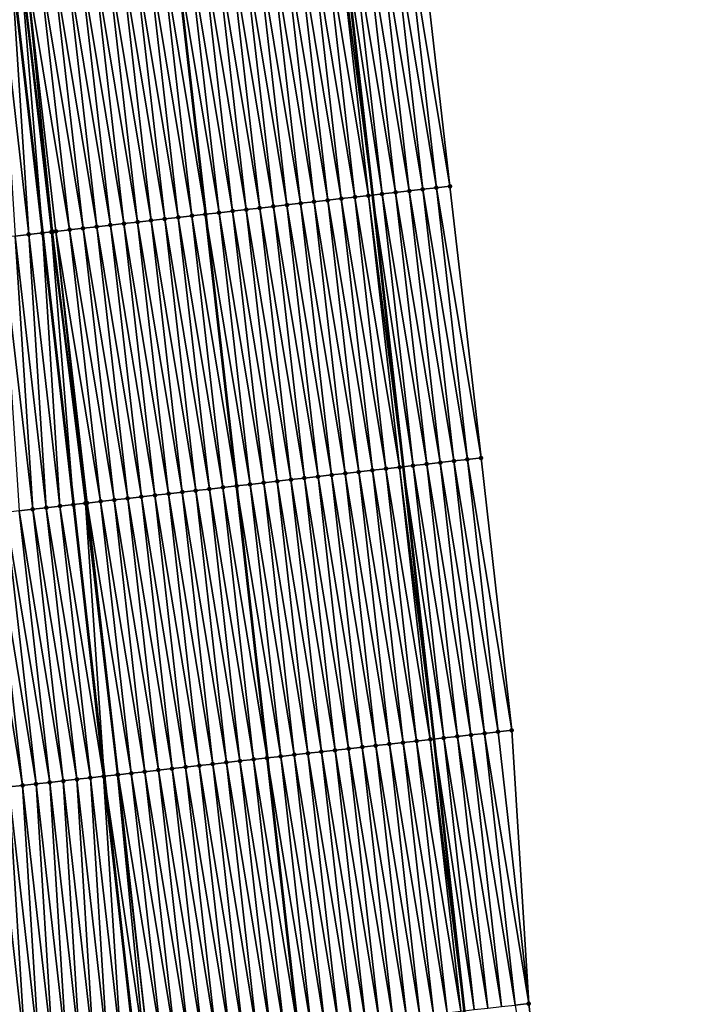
# Model space of a CAD drawing. Header units: feet. Extents: x 2010743 to 2022806, y 818705 to 837694.
# Tile 487 of 531: x 2011293 to 2011341, y 835910 to 835982. Entities that reach past the tile are written whole.
import ezdxf

# ---------------------------------------------------------------- set-up
doc = ezdxf.new("R2010")
doc.units = ezdxf.units.FT
doc.header["$MEASUREMENT"] = 0
for name, color, linetype, lineweight in [('EP_Travel Lane', 172, 'Continuous', 53), ('Road Shots', 141, 'Continuous', 100), ('STRIPING', 60, 'Continuous', 53)]:
    doc.layers.add(name, color=color, linetype=linetype, lineweight=lineweight)
doc.layers.add('I-77-MM17-21_NB-Surface-Border', color=7, linetype='Continuous')
doc.layers.add('I-77-MM17-21_NB-Surface-TIN', color=7, linetype='Continuous')

msp = doc.modelspace()

# ---------------------------------------------------------------- linework, layer by layer
at = {"layer": 'EP_Travel Lane'}
msp.add_polyline3d([(2011306.962, 836069.025, 331.002), (2011309.348, 836049.172, 330.619), (2011311.734, 836029.319, 330.235), (2011314.01, 836009.323, 329.864), (2011316.264, 835989.454, 329.5), (2011318.519, 835969.585, 329.146), (2011320.774, 835949.715, 328.808), (2011323.002, 835929.8, 328.43), (2011325.223, 835909.927, 328.072), (2011327.444, 835890.055, 327.676), (2011329.665, 835870.182, 327.318), (2011331.844, 835850.227, 326.968), (2011334.01, 835830.348, 326.593), (2011336.177, 835810.47, 326.216), (2011338.344, 835790.59, 325.871)], dxfattribs=at)
at = {"layer": 'I-77-MM17-21_NB-Surface-Border', "color": 3, "linetype": 'Continuous', "lineweight": -3}
msp.add_polyline3d([(2011310.586, 836069.462, 330.934), (2011313.965, 836049.728, 330.555), (2011316.351, 836029.874, 330.186), (2011319.641, 836009.968, 329.8), (2011321.913, 835990.101, 329.428), (2011324.186, 835970.234, 329.077), (2011326.458, 835950.367, 328.726), (2011328.701, 835930.442, 328.362), (2011329.942, 835910.459, 328.008), (2011332.176, 835890.588, 327.625), (2011333.417, 835870.604, 327.274), (2011334.603, 835850.529, 326.898), (2011336.769, 835830.651, 326.495), (2011337.942, 835810.663, 326.148), (2011341.103, 835790.892, 325.791)], dxfattribs=at)
at = {"layer": 'I-77-MM17-21_NB-Surface-TIN', "color": 128, "linetype": 'Continuous', "lineweight": -3}
for points in [[(2011321.205, 835969.892, 329.129), (2011318.933, 835989.76, 329.484), (2011317.939, 835989.646, 329.491)], [(2011322.199, 835970.006, 329.11), (2011319.926, 835989.873, 329.471), (2011318.933, 835989.76, 329.484)], [(2011321.205, 835969.892, 329.129), (2011322.199, 835970.006, 329.11), (2011318.933, 835989.76, 329.484)], [(2011323.192, 835970.12, 329.092), (2011320.92, 835989.987, 329.449), (2011319.926, 835989.873, 329.471)], [(2011322.199, 835970.006, 329.11), (2011323.192, 835970.12, 329.092), (2011319.926, 835989.873, 329.471)], [(2011320.92, 835989.987, 329.449), (2011324.186, 835970.234, 329.077), (2011321.913, 835990.101, 329.428)], [(2011323.192, 835970.12, 329.092), (2011324.186, 835970.234, 329.077), (2011320.92, 835989.987, 329.449)], [(2011315.245, 835969.209, 329.214), (2011312.972, 835989.076, 329.558), (2011311.978, 835988.962, 329.572)], [(2011316.238, 835969.323, 329.199), (2011313.965, 835989.19, 329.542), (2011312.972, 835989.076, 329.558)], [(2011315.245, 835969.209, 329.214), (2011316.238, 835969.323, 329.199), (2011312.972, 835989.076, 329.558)], [(2011317.232, 835969.437, 329.181), (2011314.959, 835989.304, 329.527), (2011313.965, 835989.19, 329.542)], [(2011316.238, 835969.323, 329.199), (2011317.232, 835969.437, 329.181), (2011313.965, 835989.19, 329.542)], [(2011318.225, 835969.551, 329.15), (2011315.952, 835989.418, 329.501), (2011314.959, 835989.304, 329.527)], [(2011317.232, 835969.437, 329.181), (2011318.225, 835969.551, 329.15), (2011314.959, 835989.304, 329.527)], [(2011315.952, 835989.418, 329.501), (2011318.519, 835969.585, 329.146), (2011316.264, 835989.454, 329.5)], [(2011318.225, 835969.551, 329.15), (2011318.519, 835969.585, 329.146), (2011315.952, 835989.418, 329.501)], [(2011319.218, 835969.665, 329.137), (2011316.946, 835989.532, 329.497), (2011316.264, 835989.454, 329.5)], [(2011319.218, 835969.665, 329.137), (2011316.264, 835989.454, 329.5), (2011318.519, 835969.585, 329.146)], [(2011320.212, 835969.778, 329.135), (2011317.939, 835989.646, 329.491), (2011316.946, 835989.532, 329.497)], [(2011319.218, 835969.665, 329.137), (2011320.212, 835969.778, 329.135), (2011316.946, 835989.532, 329.497)], [(2011320.212, 835969.778, 329.135), (2011321.205, 835969.892, 329.129), (2011317.939, 835989.646, 329.491)], [(2011308.29, 835968.412, 329.309), (2011306.018, 835988.279, 329.656), (2011305.024, 835988.165, 329.684)], [(2011309.284, 835968.526, 329.291), (2011307.011, 835988.393, 329.64), (2011306.018, 835988.279, 329.656)], [(2011308.29, 835968.412, 329.309), (2011309.284, 835968.526, 329.291), (2011306.018, 835988.279, 329.656)], [(2011310.277, 835968.639, 329.278), (2011308.005, 835988.507, 329.627), (2011307.011, 835988.393, 329.64)], [(2011309.284, 835968.526, 329.291), (2011310.277, 835968.639, 329.278), (2011307.011, 835988.393, 329.64)], [(2011311.271, 835968.753, 329.261), (2011308.998, 835988.621, 329.612), (2011308.005, 835988.507, 329.627)], [(2011310.277, 835968.639, 329.278), (2011311.271, 835968.753, 329.261), (2011308.005, 835988.507, 329.627)], [(2011312.264, 835968.867, 329.248), (2011309.991, 835988.735, 329.595), (2011308.998, 835988.621, 329.612)], [(2011311.271, 835968.753, 329.261), (2011312.264, 835968.867, 329.248), (2011308.998, 835988.621, 329.612)], [(2011313.258, 835968.981, 329.235), (2011310.985, 835988.849, 329.584), (2011309.991, 835988.735, 329.595)], [(2011312.264, 835968.867, 329.248), (2011313.258, 835968.981, 329.235), (2011309.991, 835988.735, 329.595)], [(2011314.251, 835969.095, 329.225), (2011311.978, 835988.962, 329.572), (2011310.985, 835988.849, 329.584)], [(2011313.258, 835968.981, 329.235), (2011314.251, 835969.095, 329.225), (2011310.985, 835988.849, 329.584)], [(2011314.251, 835969.095, 329.225), (2011315.245, 835969.209, 329.214), (2011311.978, 835988.962, 329.572)], [(2011302.329, 835967.728, 329.411), (2011300.057, 835987.595, 329.755), (2011299.063, 835987.481, 329.773)], [(2011303.323, 835967.842, 329.393), (2011301.05, 835987.709, 329.74), (2011300.057, 835987.595, 329.755)], [(2011302.329, 835967.728, 329.411), (2011303.323, 835967.842, 329.393), (2011300.057, 835987.595, 329.755)], [(2011304.316, 835967.956, 329.379), (2011302.044, 835987.823, 329.726), (2011301.05, 835987.709, 329.74)], [(2011303.323, 835967.842, 329.393), (2011304.316, 835967.956, 329.379), (2011301.05, 835987.709, 329.74)], [(2011305.31, 835968.07, 329.365), (2011303.037, 835987.937, 329.713), (2011302.044, 835987.823, 329.726)], [(2011304.316, 835967.956, 329.379), (2011305.31, 835968.07, 329.365), (2011302.044, 835987.823, 329.726)], [(2011306.303, 835968.183, 329.35), (2011304.031, 835988.051, 329.693), (2011303.037, 835987.937, 329.713)], [(2011305.31, 835968.07, 329.365), (2011306.303, 835968.183, 329.35), (2011303.037, 835987.937, 329.713)], [(2011304.031, 835988.051, 329.693), (2011306.305, 835968.184, 329.35), (2011304.033, 835988.051, 329.693)], [(2011306.303, 835968.183, 329.35), (2011306.305, 835968.184, 329.35), (2011304.031, 835988.051, 329.693)], [(2011307.297, 835968.297, 329.331), (2011305.024, 835988.165, 329.684), (2011304.033, 835988.051, 329.693)], [(2011307.297, 835968.297, 329.331), (2011304.033, 835988.051, 329.693), (2011306.305, 835968.184, 329.35)], [(2011307.297, 835968.297, 329.331), (2011308.29, 835968.412, 329.309), (2011305.024, 835988.165, 329.684)], [(2011296.368, 835967.044, 329.512), (2011294.096, 835986.911, 329.867), (2011293.102, 835986.797, 329.884)], [(2011297.362, 835967.158, 329.492), (2011295.089, 835987.025, 329.846), (2011294.096, 835986.911, 329.867)], [(2011296.368, 835967.044, 329.512), (2011297.362, 835967.158, 329.492), (2011294.096, 835986.911, 329.867)], [(2011298.355, 835967.272, 329.474), (2011296.083, 835987.139, 329.828), (2011295.089, 835987.025, 329.846)], [(2011297.362, 835967.158, 329.492), (2011298.355, 835967.272, 329.474), (2011295.089, 835987.025, 329.846)], [(2011299.349, 835967.386, 329.458), (2011297.076, 835987.253, 329.809), (2011296.083, 835987.139, 329.828)], [(2011298.355, 835967.272, 329.474), (2011299.349, 835967.386, 329.458), (2011296.083, 835987.139, 329.828)], [(2011300.342, 835967.5, 329.444), (2011298.07, 835987.367, 329.792), (2011297.076, 835987.253, 329.809)], [(2011299.349, 835967.386, 329.458), (2011300.342, 835967.5, 329.444), (2011297.076, 835987.253, 329.809)], [(2011301.336, 835967.614, 329.426), (2011299.063, 835987.481, 329.773), (2011298.07, 835987.367, 329.792)], [(2011300.342, 835967.5, 329.444), (2011301.336, 835967.614, 329.426), (2011298.07, 835987.367, 329.792)], [(2011301.336, 835967.614, 329.426), (2011302.329, 835967.728, 329.411), (2011299.063, 835987.481, 329.773)], [(2011293.388, 835966.703, 329.518), (2011292.109, 835986.684, 329.883), (2011291.115, 835986.57, 329.871)], [(2011292.394, 835966.59, 329.501), (2011293.388, 835966.703, 329.518), (2011291.115, 835986.57, 329.871)], [(2011292.761, 835986.758, 329.887), (2011292.109, 835986.684, 329.883), (2011294.381, 835966.816, 329.533)], [(2011293.388, 835966.703, 329.518), (2011294.381, 835966.816, 329.533), (2011292.109, 835986.684, 329.883)], [(2011295.043, 835966.892, 329.534), (2011292.811, 835986.764, 329.887), (2011292.761, 835986.758, 329.887)], [(2011295.043, 835966.892, 329.534), (2011292.761, 835986.758, 329.887), (2011294.381, 835966.816, 329.533)], [(2011295.127, 835966.902, 329.534), (2011293.102, 835986.797, 329.884), (2011292.811, 835986.764, 329.887)], [(2011295.043, 835966.892, 329.534), (2011295.127, 835966.902, 329.534), (2011292.811, 835986.764, 329.887)], [(2011295.127, 835966.902, 329.534), (2011295.375, 835966.93, 329.532), (2011293.102, 835986.797, 329.884)], [(2011295.375, 835966.93, 329.532), (2011296.368, 835967.044, 329.512), (2011293.102, 835986.797, 329.884)], [(2011318.225, 835969.551, 329.15), (2011320.774, 835949.715, 328.808), (2011318.519, 835969.585, 329.146)], [(2011321.491, 835949.797, 328.804), (2011319.218, 835969.665, 329.137), (2011318.519, 835969.585, 329.146)], [(2011321.491, 835949.797, 328.804), (2011318.519, 835969.585, 329.146), (2011320.774, 835949.715, 328.808)], [(2011322.485, 835949.911, 328.801), (2011320.212, 835969.778, 329.135), (2011319.218, 835969.665, 329.137)], [(2011321.491, 835949.797, 328.804), (2011322.485, 835949.911, 328.801), (2011319.218, 835969.665, 329.137)], [(2011323.478, 835950.025, 328.783), (2011321.205, 835969.892, 329.129), (2011320.212, 835969.778, 329.135)], [(2011322.485, 835949.911, 328.801), (2011323.478, 835950.025, 328.783), (2011320.212, 835969.778, 329.135)], [(2011324.472, 835950.139, 328.765), (2011322.199, 835970.006, 329.11), (2011321.205, 835969.892, 329.129)], [(2011323.478, 835950.025, 328.783), (2011324.472, 835950.139, 328.765), (2011321.205, 835969.892, 329.129)], [(2011325.465, 835950.253, 328.746), (2011323.192, 835970.12, 329.092), (2011322.199, 835970.006, 329.11)], [(2011324.472, 835950.139, 328.765), (2011325.465, 835950.253, 328.746), (2011322.199, 835970.006, 329.11)], [(2011326.458, 835950.367, 328.726), (2011324.186, 835970.234, 329.077), (2011323.192, 835970.12, 329.092)], [(2011325.465, 835950.253, 328.746), (2011326.458, 835950.367, 328.726), (2011323.192, 835970.12, 329.092)], [(2011314.537, 835949, 328.912), (2011312.264, 835968.867, 329.248), (2011311.271, 835968.753, 329.261)], [(2011315.53, 835949.113, 328.899), (2011313.258, 835968.981, 329.235), (2011312.264, 835968.867, 329.248)], [(2011314.537, 835949, 328.912), (2011315.53, 835949.113, 328.899), (2011312.264, 835968.867, 329.248)], [(2011316.524, 835949.227, 328.887), (2011314.251, 835969.095, 329.225), (2011313.258, 835968.981, 329.235)], [(2011315.53, 835949.113, 328.899), (2011316.524, 835949.227, 328.887), (2011313.258, 835968.981, 329.235)], [(2011317.517, 835949.341, 328.874), (2011315.245, 835969.209, 329.214), (2011314.251, 835969.095, 329.225)], [(2011316.524, 835949.227, 328.887), (2011317.517, 835949.341, 328.874), (2011314.251, 835969.095, 329.225)], [(2011318.511, 835949.455, 328.858), (2011316.238, 835969.323, 329.199), (2011315.245, 835969.209, 329.214)], [(2011317.517, 835949.341, 328.874), (2011318.511, 835949.455, 328.858), (2011315.245, 835969.209, 329.214)], [(2011319.504, 835949.569, 328.84), (2011317.232, 835969.437, 329.181), (2011316.238, 835969.323, 329.199)], [(2011318.511, 835949.455, 328.858), (2011319.504, 835949.569, 328.84), (2011316.238, 835969.323, 329.199)], [(2011320.498, 835949.683, 328.81), (2011318.225, 835969.551, 329.15), (2011317.232, 835969.437, 329.181)], [(2011319.504, 835949.569, 328.84), (2011320.498, 835949.683, 328.81), (2011317.232, 835969.437, 329.181)], [(2011320.498, 835949.683, 328.81), (2011320.774, 835949.715, 328.808), (2011318.225, 835969.551, 329.15)], [(2011308.576, 835948.315, 329.039), (2011306.303, 835968.183, 329.35), (2011305.31, 835968.07, 329.365)], [(2011306.303, 835968.183, 329.35), (2011308.578, 835948.316, 329.039), (2011306.305, 835968.184, 329.35)], [(2011308.576, 835948.315, 329.039), (2011308.578, 835948.316, 329.039), (2011306.303, 835968.183, 329.35)], [(2011309.569, 835948.429, 329.014), (2011307.297, 835968.297, 329.331), (2011306.305, 835968.184, 329.35)], [(2011309.569, 835948.429, 329.014), (2011306.305, 835968.184, 329.35), (2011308.578, 835948.316, 329.039)], [(2011310.563, 835948.544, 328.984), (2011308.29, 835968.412, 329.309), (2011307.297, 835968.297, 329.331)], [(2011309.569, 835948.429, 329.014), (2011310.563, 835948.544, 328.984), (2011307.297, 835968.297, 329.331)], [(2011311.556, 835948.658, 328.963), (2011309.284, 835968.526, 329.291), (2011308.29, 835968.412, 329.309)], [(2011310.563, 835948.544, 328.984), (2011311.556, 835948.658, 328.963), (2011308.29, 835968.412, 329.309)], [(2011312.55, 835948.772, 328.944), (2011310.277, 835968.639, 329.278), (2011309.284, 835968.526, 329.291)], [(2011311.556, 835948.658, 328.963), (2011312.55, 835948.772, 328.944), (2011309.284, 835968.526, 329.291)], [(2011313.543, 835948.886, 328.926), (2011311.271, 835968.753, 329.261), (2011310.277, 835968.639, 329.278)], [(2011312.55, 835948.772, 328.944), (2011313.543, 835948.886, 328.926), (2011310.277, 835968.639, 329.278)], [(2011313.543, 835948.886, 328.926), (2011314.537, 835949, 328.912), (2011311.271, 835968.753, 329.261)], [(2011302.615, 835947.632, 329.13), (2011300.342, 835967.5, 329.444), (2011299.349, 835967.386, 329.458)], [(2011303.608, 835947.746, 329.114), (2011301.336, 835967.614, 329.426), (2011300.342, 835967.5, 329.444)], [(2011302.615, 835947.632, 329.13), (2011303.608, 835947.746, 329.114), (2011300.342, 835967.5, 329.444)], [(2011304.602, 835947.86, 329.099), (2011302.329, 835967.728, 329.411), (2011301.336, 835967.614, 329.426)], [(2011303.608, 835947.746, 329.114), (2011304.602, 835947.86, 329.099), (2011301.336, 835967.614, 329.426)], [(2011305.595, 835947.974, 329.082), (2011303.323, 835967.842, 329.393), (2011302.329, 835967.728, 329.411)], [(2011304.602, 835947.86, 329.099), (2011305.595, 835947.974, 329.082), (2011302.329, 835967.728, 329.411)], [(2011306.589, 835948.088, 329.071), (2011304.316, 835967.956, 329.379), (2011303.323, 835967.842, 329.393)], [(2011305.595, 835947.974, 329.082), (2011306.589, 835948.088, 329.071), (2011303.323, 835967.842, 329.393)], [(2011307.582, 835948.201, 329.057), (2011305.31, 835968.07, 329.365), (2011304.316, 835967.956, 329.379)], [(2011306.589, 835948.088, 329.071), (2011307.582, 835948.201, 329.057), (2011304.316, 835967.956, 329.379)], [(2011307.582, 835948.201, 329.057), (2011308.576, 835948.315, 329.039), (2011305.31, 835968.07, 329.365)], [(2011294.667, 835946.722, 329.165), (2011293.388, 835966.703, 329.518), (2011292.394, 835966.59, 329.501)], [(2011295.66, 835946.835, 329.183), (2011294.381, 835966.816, 329.533), (2011293.388, 835966.703, 329.518)], [(2011294.667, 835946.722, 329.165), (2011295.66, 835946.835, 329.183), (2011293.388, 835966.703, 329.518)], [(2011295.043, 835966.892, 329.534), (2011294.381, 835966.816, 329.533), (2011296.654, 835946.949, 329.196)], [(2011295.66, 835946.835, 329.183), (2011296.654, 835946.949, 329.196), (2011294.381, 835966.816, 329.533)], [(2011297.522, 835947.048, 329.203), (2011295.127, 835966.902, 329.534), (2011295.043, 835966.892, 329.534)], [(2011297.522, 835947.048, 329.203), (2011295.043, 835966.892, 329.534), (2011296.654, 835946.949, 329.196)], [(2011297.522, 835947.048, 329.203), (2011295.375, 835966.93, 329.532), (2011295.127, 835966.902, 329.534)], [(2011298.641, 835947.176, 329.189), (2011296.368, 835967.044, 329.512), (2011295.375, 835966.93, 329.532)], [(2011297.522, 835947.048, 329.203), (2011297.582, 835947.055, 329.202), (2011295.375, 835966.93, 329.532)], [(2011297.582, 835947.055, 329.202), (2011297.647, 835947.062, 329.202), (2011295.375, 835966.93, 329.532)], [(2011297.647, 835947.062, 329.202), (2011298.641, 835947.176, 329.189), (2011295.375, 835966.93, 329.532)], [(2011299.634, 835947.29, 329.172), (2011297.362, 835967.158, 329.492), (2011296.368, 835967.044, 329.512)], [(2011298.641, 835947.176, 329.189), (2011299.634, 835947.29, 329.172), (2011296.368, 835967.044, 329.512)], [(2011300.628, 835947.404, 329.157), (2011298.355, 835967.272, 329.474), (2011297.362, 835967.158, 329.492)], [(2011299.634, 835947.29, 329.172), (2011300.628, 835947.404, 329.157), (2011297.362, 835967.158, 329.492)], [(2011301.621, 835947.518, 329.143), (2011299.349, 835967.386, 329.458), (2011298.355, 835967.272, 329.474)], [(2011300.628, 835947.404, 329.157), (2011301.621, 835947.518, 329.143), (2011298.355, 835967.272, 329.474)], [(2011301.621, 835947.518, 329.143), (2011302.615, 835947.632, 329.13), (2011299.349, 835967.386, 329.458)], [(2011293.673, 835946.609, 329.152), (2011292.394, 835966.59, 329.501), (2011291.401, 835966.476, 329.49)], [(2011292.68, 835946.495, 329.139), (2011293.673, 835946.609, 329.152), (2011291.401, 835966.476, 329.49)], [(2011293.673, 835946.609, 329.152), (2011294.667, 835946.722, 329.165), (2011292.394, 835966.59, 329.501)], [(2011326.714, 835930.218, 328.394), (2011324.472, 835950.139, 328.765), (2011323.478, 835950.025, 328.783)], [(2011327.707, 835930.33, 328.379), (2011325.465, 835950.253, 328.746), (2011324.472, 835950.139, 328.765)], [(2011326.714, 835930.218, 328.394), (2011327.707, 835930.33, 328.379), (2011324.472, 835950.139, 328.765)], [(2011328.701, 835930.442, 328.362), (2011326.458, 835950.367, 328.726), (2011325.465, 835950.253, 328.746)], [(2011327.707, 835930.33, 328.379), (2011328.701, 835930.442, 328.362), (2011325.465, 835950.253, 328.746)], [(2011320.751, 835929.546, 328.491), (2011318.511, 835949.455, 328.858), (2011317.517, 835949.341, 328.874)], [(2011321.745, 835929.658, 328.47), (2011319.504, 835949.569, 328.84), (2011318.511, 835949.455, 328.858)], [(2011320.751, 835929.546, 328.491), (2011321.745, 835929.658, 328.47), (2011318.511, 835949.455, 328.858)], [(2011322.739, 835929.77, 328.433), (2011320.498, 835949.683, 328.81), (2011319.504, 835949.569, 328.84)], [(2011321.745, 835929.658, 328.47), (2011322.739, 835929.77, 328.433), (2011319.504, 835949.569, 328.84)], [(2011320.498, 835949.683, 328.81), (2011323.002, 835929.8, 328.43), (2011320.774, 835949.715, 328.808)], [(2011322.739, 835929.77, 328.433), (2011323.002, 835929.8, 328.43), (2011320.498, 835949.683, 328.81)], [(2011323.732, 835929.882, 328.422), (2011321.491, 835949.797, 328.804), (2011320.774, 835949.715, 328.808)], [(2011323.732, 835929.882, 328.422), (2011320.774, 835949.715, 328.808), (2011323.002, 835929.8, 328.43)], [(2011324.726, 835929.994, 328.418), (2011322.485, 835949.911, 328.801), (2011321.491, 835949.797, 328.804)], [(2011323.732, 835929.882, 328.422), (2011324.726, 835929.994, 328.418), (2011321.491, 835949.797, 328.804)], [(2011325.72, 835930.106, 328.403), (2011323.478, 835950.025, 328.783), (2011322.485, 835949.911, 328.801)], [(2011324.726, 835929.994, 328.418), (2011325.72, 835930.106, 328.403), (2011322.485, 835949.911, 328.801)], [(2011325.72, 835930.106, 328.403), (2011326.714, 835930.218, 328.394), (2011323.478, 835950.025, 328.783)], [(2011314.789, 835928.874, 328.587), (2011312.55, 835948.772, 328.944), (2011311.556, 835948.658, 328.963)], [(2011315.783, 835928.986, 328.569), (2011313.543, 835948.886, 328.926), (2011312.55, 835948.772, 328.944)], [(2011314.789, 835928.874, 328.587), (2011315.783, 835928.986, 328.569), (2011312.55, 835948.772, 328.944)], [(2011316.777, 835929.098, 328.556), (2011314.537, 835949, 328.912), (2011313.543, 835948.886, 328.926)], [(2011315.783, 835928.986, 328.569), (2011316.777, 835929.098, 328.556), (2011313.543, 835948.886, 328.926)], [(2011317.77, 835929.21, 328.54), (2011315.53, 835949.113, 328.899), (2011314.537, 835949, 328.912)], [(2011316.777, 835929.098, 328.556), (2011317.77, 835929.21, 328.54), (2011314.537, 835949, 328.912)], [(2011318.764, 835929.322, 328.527), (2011316.524, 835949.227, 328.887), (2011315.53, 835949.113, 328.899)], [(2011317.77, 835929.21, 328.54), (2011318.764, 835929.322, 328.527), (2011315.53, 835949.113, 328.899)], [(2011319.758, 835929.434, 328.51), (2011317.517, 835949.341, 328.874), (2011316.524, 835949.227, 328.887)], [(2011318.764, 835929.322, 328.527), (2011319.758, 835929.434, 328.51), (2011316.524, 835949.227, 328.887)], [(2011319.758, 835929.434, 328.51), (2011320.751, 835929.546, 328.491), (2011317.517, 835949.341, 328.874)], [(2011307.833, 835928.089, 328.739), (2011305.595, 835947.974, 329.082), (2011304.602, 835947.86, 329.099)], [(2011308.827, 835928.201, 328.721), (2011306.589, 835948.088, 329.071), (2011305.595, 835947.974, 329.082)], [(2011307.833, 835928.089, 328.739), (2011308.827, 835928.201, 328.721), (2011305.595, 835947.974, 329.082)], [(2011309.821, 835928.313, 328.708), (2011307.582, 835948.201, 329.057), (2011306.589, 835948.088, 329.071)], [(2011308.827, 835928.201, 328.721), (2011309.821, 835928.313, 328.708), (2011306.589, 835948.088, 329.071)], [(2011310.814, 835928.425, 328.683), (2011308.576, 835948.315, 329.039), (2011307.582, 835948.201, 329.057)], [(2011309.821, 835928.313, 328.708), (2011310.814, 835928.425, 328.683), (2011307.582, 835948.201, 329.057)], [(2011308.576, 835948.315, 329.039), (2011310.817, 835928.425, 328.683), (2011308.578, 835948.316, 329.039)], [(2011310.814, 835928.425, 328.683), (2011310.817, 835928.425, 328.683), (2011308.576, 835948.315, 329.039)], [(2011311.808, 835928.537, 328.657), (2011309.569, 835948.429, 329.014), (2011308.578, 835948.316, 329.039)], [(2011311.808, 835928.537, 328.657), (2011308.578, 835948.316, 329.039), (2011310.817, 835928.425, 328.683)], [(2011312.802, 835928.65, 328.624), (2011310.563, 835948.544, 328.984), (2011309.569, 835948.429, 329.014)], [(2011311.808, 835928.537, 328.657), (2011312.802, 835928.65, 328.624), (2011309.569, 835948.429, 329.014)], [(2011313.795, 835928.762, 328.605), (2011311.556, 835948.658, 328.963), (2011310.563, 835948.544, 328.984)], [(2011312.802, 835928.65, 328.624), (2011313.795, 835928.762, 328.605), (2011310.563, 835948.544, 328.984)], [(2011313.795, 835928.762, 328.605), (2011314.789, 835928.874, 328.587), (2011311.556, 835948.658, 328.963)], [(2011301.871, 835927.416, 328.846), (2011299.634, 835947.29, 329.172), (2011298.641, 835947.176, 329.189)], [(2011302.865, 835927.528, 328.829), (2011300.628, 835947.404, 329.157), (2011299.634, 835947.29, 329.172)], [(2011301.871, 835927.416, 328.846), (2011302.865, 835927.528, 328.829), (2011299.634, 835947.29, 329.172)], [(2011303.859, 835927.64, 328.813), (2011301.621, 835947.518, 329.143), (2011300.628, 835947.404, 329.157)], [(2011302.865, 835927.528, 328.829), (2011303.859, 835927.64, 328.813), (2011300.628, 835947.404, 329.157)], [(2011304.852, 835927.752, 328.797), (2011302.615, 835947.632, 329.13), (2011301.621, 835947.518, 329.143)], [(2011303.859, 835927.64, 328.813), (2011304.852, 835927.752, 328.797), (2011301.621, 835947.518, 329.143)], [(2011305.846, 835927.865, 328.778), (2011303.608, 835947.746, 329.114), (2011302.615, 835947.632, 329.13)], [(2011304.852, 835927.752, 328.797), (2011305.846, 835927.865, 328.778), (2011302.615, 835947.632, 329.13)], [(2011306.84, 835927.977, 328.759), (2011304.602, 835947.86, 329.099), (2011303.608, 835947.746, 329.114)], [(2011305.846, 835927.865, 328.778), (2011306.84, 835927.977, 328.759), (2011303.608, 835947.746, 329.114)], [(2011306.84, 835927.977, 328.759), (2011307.833, 835928.089, 328.739), (2011304.602, 835947.86, 329.099)], [(2011295.909, 835926.746, 328.841), (2011293.673, 835946.609, 329.152), (2011292.68, 835946.495, 329.139)], [(2011296.902, 835926.857, 328.853), (2011294.667, 835946.722, 329.165), (2011293.673, 835946.609, 329.152)], [(2011295.909, 835926.746, 328.841), (2011296.902, 835926.857, 328.853), (2011293.673, 835946.609, 329.152)], [(2011297.896, 835926.969, 328.868), (2011295.66, 835946.835, 329.183), (2011294.667, 835946.722, 329.165)], [(2011296.902, 835926.857, 328.853), (2011297.896, 835926.969, 328.868), (2011294.667, 835946.722, 329.165)], [(2011298.85, 835927.076, 328.885), (2011296.654, 835946.949, 329.196), (2011295.66, 835946.835, 329.183)], [(2011297.896, 835926.969, 328.868), (2011298.85, 835927.076, 328.885), (2011295.66, 835946.835, 329.183)], [(2011297.522, 835947.048, 329.203), (2011296.654, 835946.949, 329.196), (2011298.89, 835927.08, 328.885)], [(2011298.85, 835927.076, 328.885), (2011298.89, 835927.08, 328.885), (2011296.654, 835946.949, 329.196)], [(2011299.884, 835927.192, 328.884), (2011297.582, 835947.055, 329.202), (2011297.522, 835947.048, 329.203)], [(2011299.884, 835927.192, 328.884), (2011297.522, 835947.048, 329.203), (2011298.89, 835927.08, 328.885)], [(2011299.884, 835927.192, 328.884), (2011297.647, 835947.062, 329.202), (2011297.582, 835947.055, 329.202)], [(2011300.877, 835927.304, 328.868), (2011298.641, 835947.176, 329.189), (2011297.647, 835947.062, 329.202)], [(2011299.884, 835927.192, 328.884), (2011299.919, 835927.196, 328.883), (2011297.647, 835947.062, 329.202)], [(2011299.919, 835927.196, 328.883), (2011300.877, 835927.304, 328.868), (2011297.647, 835947.062, 329.202)], [(2011300.877, 835927.304, 328.868), (2011301.871, 835927.416, 328.846), (2011298.641, 835947.176, 329.189)], [(2011292.927, 835926.411, 328.812), (2011290.693, 835946.268, 329.115), (2011289.699, 835946.155, 329.105)], [(2011291.934, 835926.3, 328.806), (2011292.927, 835926.411, 328.812), (2011289.699, 835946.155, 329.105)], [(2011293.921, 835926.523, 328.821), (2011291.686, 835946.382, 329.129), (2011290.693, 835946.268, 329.115)], [(2011292.927, 835926.411, 328.812), (2011293.921, 835926.523, 328.821), (2011290.693, 835946.268, 329.115)], [(2011294.915, 835926.634, 328.83), (2011292.68, 835946.495, 329.139), (2011291.686, 835946.382, 329.129)], [(2011293.921, 835926.523, 328.821), (2011294.915, 835926.634, 328.83), (2011291.686, 835946.382, 329.129)], [(2011294.915, 835926.634, 328.83), (2011295.909, 835926.746, 328.841), (2011292.68, 835946.495, 329.139)], [(2011326.961, 835910.123, 328.059), (2011324.726, 835929.994, 328.418), (2011323.732, 835929.882, 328.422)], [(2011327.954, 835910.235, 328.044), (2011325.72, 835930.106, 328.403), (2011324.726, 835929.994, 328.418)], [(2011326.961, 835910.123, 328.059), (2011327.954, 835910.235, 328.044), (2011324.726, 835929.994, 328.418)], [(2011328.948, 835910.347, 328.022), (2011326.714, 835930.218, 328.394), (2011325.72, 835930.106, 328.403)], [(2011327.954, 835910.235, 328.044), (2011328.948, 835910.347, 328.022), (2011325.72, 835930.106, 328.403)], [(2011329.942, 835910.459, 328.008), (2011327.707, 835930.33, 328.379), (2011326.714, 835930.218, 328.394)], [(2011328.948, 835910.347, 328.022), (2011329.942, 835910.459, 328.008), (2011326.714, 835930.218, 328.394)], [(2011329.942, 835910.459, 328.008), (2011328.701, 835930.442, 328.362), (2011327.707, 835930.33, 328.379)], [(2011320.998, 835909.451, 328.133), (2011318.764, 835929.322, 328.527), (2011317.77, 835929.21, 328.54)], [(2011321.992, 835909.563, 328.12), (2011319.758, 835929.434, 328.51), (2011318.764, 835929.322, 328.527)], [(2011320.998, 835909.451, 328.133), (2011321.992, 835909.563, 328.12), (2011318.764, 835929.322, 328.527)], [(2011322.986, 835909.675, 328.108), (2011320.751, 835929.546, 328.491), (2011319.758, 835929.434, 328.51)], [(2011321.992, 835909.563, 328.12), (2011322.986, 835909.675, 328.108), (2011319.758, 835929.434, 328.51)], [(2011323.98, 835909.787, 328.097), (2011321.745, 835929.658, 328.47), (2011320.751, 835929.546, 328.491)], [(2011322.986, 835909.675, 328.108), (2011323.98, 835909.787, 328.097), (2011320.751, 835929.546, 328.491)], [(2011324.973, 835909.899, 328.074), (2011322.739, 835929.77, 328.433), (2011321.745, 835929.658, 328.47)], [(2011323.98, 835909.787, 328.097), (2011324.973, 835909.899, 328.074), (2011321.745, 835929.658, 328.47)], [(2011322.739, 835929.77, 328.433), (2011325.223, 835909.927, 328.072), (2011323.002, 835929.8, 328.43)], [(2011324.973, 835909.899, 328.074), (2011325.223, 835909.927, 328.072), (2011322.739, 835929.77, 328.433)], [(2011325.967, 835910.011, 328.066), (2011323.732, 835929.882, 328.422), (2011323.002, 835929.8, 328.43)], [(2011325.967, 835910.011, 328.066), (2011323.002, 835929.8, 328.43), (2011325.223, 835909.927, 328.072)], [(2011325.967, 835910.011, 328.066), (2011326.961, 835910.123, 328.059), (2011323.732, 835929.882, 328.422)], [(2011314.043, 835908.666, 328.256), (2011311.808, 835928.537, 328.657), (2011310.817, 835928.425, 328.683)], [(2011315.036, 835908.779, 328.236), (2011312.802, 835928.65, 328.624), (2011311.808, 835928.537, 328.657)], [(2011314.043, 835908.666, 328.256), (2011315.036, 835908.779, 328.236), (2011311.808, 835928.537, 328.657)], [(2011316.03, 835908.891, 328.216), (2011313.795, 835928.762, 328.605), (2011312.802, 835928.65, 328.624)], [(2011315.036, 835908.779, 328.236), (2011316.03, 835908.891, 328.216), (2011312.802, 835928.65, 328.624)], [(2011317.024, 835909.003, 328.196), (2011314.789, 835928.874, 328.587), (2011313.795, 835928.762, 328.605)], [(2011316.03, 835908.891, 328.216), (2011317.024, 835909.003, 328.196), (2011313.795, 835928.762, 328.605)], [(2011318.017, 835909.115, 328.175), (2011315.783, 835928.986, 328.569), (2011314.789, 835928.874, 328.587)], [(2011317.024, 835909.003, 328.196), (2011318.017, 835909.115, 328.175), (2011314.789, 835928.874, 328.587)], [(2011319.011, 835909.227, 328.159), (2011316.777, 835929.098, 328.556), (2011315.783, 835928.986, 328.569)], [(2011318.017, 835909.115, 328.175), (2011319.011, 835909.227, 328.159), (2011315.783, 835928.986, 328.569)], [(2011320.005, 835909.339, 328.148), (2011317.77, 835929.21, 328.54), (2011316.777, 835929.098, 328.556)], [(2011319.011, 835909.227, 328.159), (2011320.005, 835909.339, 328.148), (2011316.777, 835929.098, 328.556)], [(2011320.005, 835909.339, 328.148), (2011320.998, 835909.451, 328.133), (2011317.77, 835929.21, 328.54)], [(2011308.08, 835907.994, 328.371), (2011305.846, 835927.865, 328.778), (2011304.852, 835927.752, 328.797)], [(2011309.074, 835908.106, 328.35), (2011306.84, 835927.977, 328.759), (2011305.846, 835927.865, 328.778)], [(2011308.08, 835907.994, 328.371), (2011309.074, 835908.106, 328.35), (2011305.846, 835927.865, 328.778)], [(2011310.068, 835908.218, 328.329), (2011307.833, 835928.089, 328.739), (2011306.84, 835927.977, 328.759)], [(2011309.074, 835908.106, 328.35), (2011310.068, 835908.218, 328.329), (2011306.84, 835927.977, 328.759)], [(2011311.061, 835908.33, 328.31), (2011308.827, 835928.201, 328.721), (2011307.833, 835928.089, 328.739)], [(2011310.068, 835908.218, 328.329), (2011311.061, 835908.33, 328.31), (2011307.833, 835928.089, 328.739)], [(2011312.055, 835908.442, 328.293), (2011309.821, 835928.313, 328.708), (2011308.827, 835928.201, 328.721)], [(2011311.061, 835908.33, 328.31), (2011312.055, 835908.442, 328.293), (2011308.827, 835928.201, 328.721)], [(2011313.049, 835908.554, 328.276), (2011310.814, 835928.425, 328.683), (2011309.821, 835928.313, 328.708)], [(2011312.055, 835908.442, 328.293), (2011313.049, 835908.554, 328.276), (2011309.821, 835928.313, 328.708)], [(2011310.814, 835928.425, 328.683), (2011313.052, 835908.555, 328.276), (2011310.817, 835928.425, 328.683)], [(2011313.049, 835908.554, 328.276), (2011313.052, 835908.555, 328.276), (2011310.814, 835928.425, 328.683)], [(2011314.043, 835908.666, 328.256), (2011310.817, 835928.425, 328.683), (2011313.052, 835908.555, 328.276)], [(2011300.131, 835907.098, 328.487), (2011298.85, 835927.076, 328.885), (2011297.896, 835926.969, 328.868)], [(2011298.85, 835927.076, 328.885), (2011301.125, 835907.209, 328.5), (2011298.89, 835927.08, 328.885)], [(2011300.131, 835907.098, 328.487), (2011301.125, 835907.209, 328.5), (2011298.85, 835927.076, 328.885)], [(2011301.828, 835907.288, 328.5), (2011299.884, 835927.192, 328.884), (2011298.89, 835927.08, 328.885)], [(2011301.194, 835907.217, 328.5), (2011298.89, 835927.08, 328.885), (2011301.125, 835907.209, 328.5)], [(2011301.194, 835907.217, 328.5), (2011301.828, 835907.288, 328.5), (2011298.89, 835927.08, 328.885)], [(2011302.118, 835907.321, 328.497), (2011299.919, 835927.196, 328.883), (2011299.884, 835927.192, 328.884)], [(2011301.828, 835907.288, 328.5), (2011302.118, 835907.321, 328.497), (2011299.884, 835927.192, 328.884)], [(2011303.112, 835907.433, 328.478), (2011300.877, 835927.304, 328.868), (2011299.919, 835927.196, 328.883)], [(2011302.118, 835907.321, 328.497), (2011303.112, 835907.433, 328.478), (2011299.919, 835927.196, 328.883)], [(2011304.106, 835907.545, 328.456), (2011301.871, 835927.416, 328.846), (2011300.877, 835927.304, 328.868)], [(2011303.112, 835907.433, 328.478), (2011304.106, 835907.545, 328.456), (2011300.877, 835927.304, 328.868)], [(2011305.099, 835907.658, 328.432), (2011302.865, 835927.528, 328.829), (2011301.871, 835927.416, 328.846)], [(2011304.106, 835907.545, 328.456), (2011305.099, 835907.658, 328.432), (2011301.871, 835927.416, 328.846)], [(2011306.093, 835907.77, 328.409), (2011303.859, 835927.64, 328.813), (2011302.865, 835927.528, 328.829)], [(2011305.099, 835907.658, 328.432), (2011306.093, 835907.77, 328.409), (2011302.865, 835927.528, 328.829)], [(2011307.087, 835907.882, 328.391), (2011304.852, 835927.752, 328.797), (2011303.859, 835927.64, 328.813)], [(2011306.093, 835907.77, 328.409), (2011307.087, 835907.882, 328.391), (2011303.859, 835927.64, 328.813)], [(2011307.087, 835907.882, 328.391), (2011308.08, 835907.994, 328.371), (2011304.852, 835927.752, 328.797)], [(2011294.168, 835906.428, 328.427), (2011292.927, 835926.411, 328.812), (2011291.934, 835926.3, 328.806)], [(2011295.162, 835906.54, 328.436), (2011293.921, 835926.523, 328.821), (2011292.927, 835926.411, 328.812)], [(2011294.168, 835906.428, 328.427), (2011295.162, 835906.54, 328.436), (2011292.927, 835926.411, 328.812)], [(2011296.156, 835906.652, 328.444), (2011294.915, 835926.634, 328.83), (2011293.921, 835926.523, 328.821)], [(2011295.162, 835906.54, 328.436), (2011296.156, 835906.652, 328.444), (2011293.921, 835926.523, 328.821)], [(2011297.149, 835906.763, 328.452), (2011295.909, 835926.746, 328.841), (2011294.915, 835926.634, 328.83)], [(2011296.156, 835906.652, 328.444), (2011297.149, 835906.763, 328.452), (2011294.915, 835926.634, 328.83)], [(2011298.143, 835906.875, 328.461), (2011296.902, 835926.857, 328.853), (2011295.909, 835926.746, 328.841)], [(2011297.149, 835906.763, 328.452), (2011298.143, 835906.875, 328.461), (2011295.909, 835926.746, 328.841)], [(2011299.137, 835906.986, 328.472), (2011297.896, 835926.969, 328.868), (2011296.902, 835926.857, 328.853)], [(2011298.143, 835906.875, 328.461), (2011299.137, 835906.986, 328.472), (2011296.902, 835926.857, 328.853)], [(2011299.137, 835906.986, 328.472), (2011300.131, 835907.098, 328.487), (2011297.896, 835926.969, 328.868)], [(2011293.174, 835906.317, 328.421), (2011291.934, 835926.3, 328.806), (2011290.94, 835926.188, 328.798)], [(2011292.181, 835906.205, 328.411), (2011293.174, 835906.317, 328.421), (2011290.94, 835926.188, 328.798)], [(2011293.174, 835906.317, 328.421), (2011294.168, 835906.428, 328.427), (2011291.934, 835926.3, 328.806)], [(2011332.176, 835890.588, 327.625), (2011329.942, 835910.459, 328.008), (2011328.948, 835910.347, 328.022)]]:
    msp.add_3dface(points, dxfattribs=at)
at = {"layer": 'Road Shots', "lineweight": 100}
for p in [(2011319.218, 835969.665, 329.137), (2011320.212, 835969.778, 329.135), (2011321.205, 835969.892, 329.129), (2011322.199, 835970.006, 329.11), (2011323.192, 835970.12, 329.092), (2011324.186, 835970.234, 329.077), (2011312.264, 835968.867, 329.248), (2011313.258, 835968.981, 329.235), (2011314.251, 835969.095, 329.225), (2011315.245, 835969.209, 329.214), (2011316.238, 835969.323, 329.199), (2011317.232, 835969.437, 329.181), (2011318.225, 835969.551, 329.15), (2011306.303, 835968.183, 329.35), (2011307.297, 835968.297, 329.331), (2011308.29, 835968.412, 329.309), (2011309.284, 835968.526, 329.291), (2011310.277, 835968.639, 329.278), (2011311.271, 835968.753, 329.261), (2011300.342, 835967.5, 329.444), (2011301.336, 835967.614, 329.426), (2011302.329, 835967.728, 329.411), (2011303.323, 835967.842, 329.393), (2011304.316, 835967.956, 329.379), (2011305.31, 835968.07, 329.365), (2011293.388, 835966.703, 329.518), (2011294.381, 835966.816, 329.533), (2011295.043, 835966.892, 329.534), (2011295.127, 835966.902, 329.534), (2011295.375, 835966.93, 329.532), (2011296.368, 835967.044, 329.512), (2011297.362, 835967.158, 329.492), (2011298.355, 835967.272, 329.474), (2011299.349, 835967.386, 329.458), (2011324.472, 835950.139, 328.765), (2011325.465, 835950.253, 328.746), (2011326.458, 835950.367, 328.726), (2011318.511, 835949.455, 328.858), (2011319.504, 835949.569, 328.84), (2011320.498, 835949.683, 328.81), (2011321.491, 835949.797, 328.804), (2011322.485, 835949.911, 328.801), (2011323.478, 835950.025, 328.783), (2011312.55, 835948.772, 328.944), (2011313.543, 835948.886, 328.926), (2011314.537, 835949, 328.912), (2011315.53, 835949.113, 328.899), (2011316.524, 835949.227, 328.887), (2011317.517, 835949.341, 328.874), (2011305.595, 835947.974, 329.082), (2011306.589, 835948.088, 329.071), (2011307.582, 835948.201, 329.057), (2011308.576, 835948.315, 329.039), (2011309.569, 835948.429, 329.014), (2011310.563, 835948.544, 328.984), (2011311.556, 835948.658, 328.963), (2011299.634, 835947.29, 329.172), (2011300.628, 835947.404, 329.157), (2011301.621, 835947.518, 329.143), (2011302.615, 835947.632, 329.13), (2011303.608, 835947.746, 329.114), (2011304.602, 835947.86, 329.099), (2011293.673, 835946.609, 329.152), (2011294.667, 835946.722, 329.165), (2011295.66, 835946.835, 329.183), (2011296.654, 835946.949, 329.196), (2011297.522, 835947.048, 329.203), (2011297.582, 835947.055, 329.202), (2011297.647, 835947.062, 329.202), (2011298.641, 835947.176, 329.189), (2011324.726, 835929.994, 328.418), (2011325.72, 835930.106, 328.403), (2011326.714, 835930.218, 328.394), (2011327.707, 835930.33, 328.379), (2011328.701, 835930.442, 328.362), (2011318.764, 835929.322, 328.527), (2011319.758, 835929.434, 328.51), (2011320.751, 835929.546, 328.491), (2011321.745, 835929.658, 328.47), (2011322.739, 835929.77, 328.433), (2011323.732, 835929.882, 328.422), (2011311.808, 835928.537, 328.657), (2011312.802, 835928.65, 328.624), (2011313.795, 835928.762, 328.605), (2011314.789, 835928.874, 328.587), (2011315.783, 835928.986, 328.569), (2011316.777, 835929.098, 328.556), (2011317.77, 835929.21, 328.54), (2011305.846, 835927.865, 328.778), (2011306.84, 835927.977, 328.759), (2011307.833, 835928.089, 328.739), (2011308.827, 835928.201, 328.721), (2011309.821, 835928.313, 328.708), (2011310.814, 835928.425, 328.683), (2011298.85, 835927.076, 328.885), (2011298.89, 835927.08, 328.885), (2011299.884, 835927.192, 328.884), (2011299.919, 835927.196, 328.883), (2011300.877, 835927.304, 328.868), (2011301.871, 835927.416, 328.846), (2011302.865, 835927.528, 328.829), (2011303.859, 835927.64, 328.813), (2011304.852, 835927.752, 328.797), (2011292.927, 835926.411, 328.812), (2011293.921, 835926.523, 328.821), (2011294.915, 835926.634, 328.83), (2011295.909, 835926.746, 328.841), (2011296.902, 835926.857, 328.853), (2011297.896, 835926.969, 328.868), (2011329.942, 835910.459, 328.008)]:
    msp.add_point(p, dxfattribs=at)
at = {"layer": 'STRIPING'}
for points in [[(2011294.702, 836067.549, 331.176), (2011297.089, 836047.695, 330.827), (2011299.475, 836027.841, 330.466), (2011301.76, 836007.918, 330.083), (2011304.033, 835988.051, 329.693), (2011306.305, 835968.184, 329.35), (2011308.578, 835948.316, 329.039), (2011310.817, 835928.425, 328.683), (2011313.052, 835908.555, 328.276), (2011315.286, 835888.683, 327.912), (2011317.521, 835868.812, 327.533), (2011319.695, 835848.899, 327.168), (2011321.861, 835829.02, 326.82), (2011324.028, 835809.141, 326.478), (2011326.195, 835789.262, 326.108)], [(2011282.787, 836066.113, 331.37), (2011285.173, 836046.259, 331.039), (2011287.56, 836026.405, 330.67), (2011289.836, 836006.55, 330.282), (2011292.109, 835986.684, 329.883), (2011294.381, 835966.816, 329.533), (2011296.654, 835946.949, 329.196), (2011298.89, 835927.08, 328.885), (2011301.125, 835907.209, 328.5), (2011303.359, 835887.338, 328.116), (2011305.593, 835867.467, 327.739), (2011307.763, 835847.595, 327.372), (2011309.929, 835827.716, 327.008), (2011312.096, 835807.837, 326.667), (2011314.263, 835787.958, 326.302)]]:
    msp.add_polyline3d(points, dxfattribs=at)

doc.saveas('drawing.dxf')
